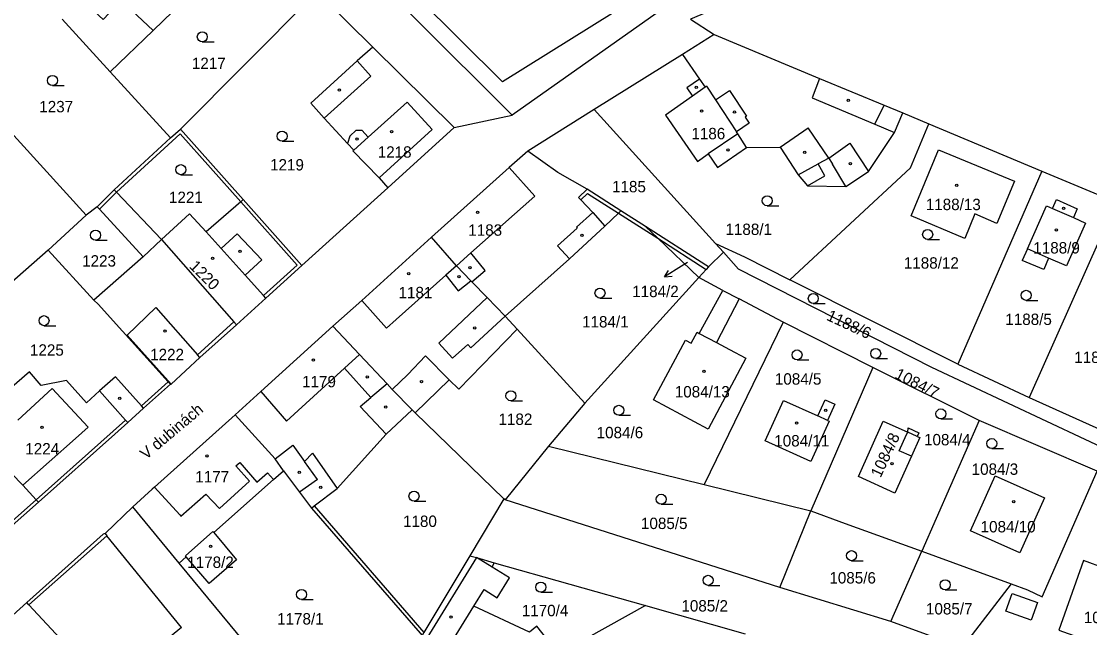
# Model space of a CAD drawing. Extents: x -724107 to -720612, y -1045267 to -1038441.
# Drawn here: x -722005.9 to -721846.3, y -1043998.4 to -1043907.9 of the extents above; entities that cross this region are included whole.
import ezdxf

# ---------------------------------------------------------------- set-up
doc = ezdxf.new("R2010")
doc.units = 0
for name, color, linetype in [('Hranice parcel', 7, 'Continuous'), ('Parcelní čísla', 7, 'Continuous'), ('Pop  PČ popisy', 7, 'Continuous'), ('Vnitřní kresba', 7, 'Continuous'), ('Značky budov', 7, 'Continuous'), ('Značky kultur', 7, 'Continuous')]:
    doc.layers.add(name, color=color, linetype=linetype)

msp = doc.modelspace()

# ---------------------------------------------------------------- linework, layer by layer
at = {"layer": 'Hranice parcel'}
for p, q in [((-721903.4, -1043901.28), (-721932.6, -1043921.92)), ((-721982.12, -1043923.99), (-721961.74, -1043903.5)), ((-721953.38, -1043911.76), (-721961.74, -1043903.5)), ((-721902.4, -1043909.87), (-721907.17, -1043912.85)), ((-721996.22, -1043936.86), (-722019.97, -1043910.73)), ((-721941.24, -1043923.76), (-721953.38, -1043911.76)), ((-721907.17, -1043912.85), (-721920.33, -1043921.07)), ((-721920.33, -1043921.07), (-721930.27, -1043927.27)), ((-721902.22, -1043941.09), (-721920.33, -1043921.07)), ((-721941.24, -1043923.76), (-721932.6, -1043921.92)), ((-721874.25, -1043921.59), (-721870.33, -1043923.23)), ((-721983.64, -1043925.31), (-721982.12, -1043923.99)), ((-721982.12, -1043923.99), (-721972.75, -1043934.52)), ((-721951.18, -1043932.75), (-721941.24, -1043923.76)), ((-721870.33, -1043923.23), (-721853.46, -1043930.28)), ((-721983.64, -1043925.31), (-721992.02, -1043933.04)), ((-721853.46, -1043930.28), (-721866.03, -1043959.06)), ((-721853.46, -1043930.28), (-721842.4, -1043934.9)), ((-721992.02, -1043933.04), (-721994.57, -1043935.57)), ((-721964.01, -1043944.35), (-721951.18, -1043932.75)), ((-721994.57, -1043935.57), (-721996.22, -1043936.86)), ((-721842.4, -1043934.9), (-721855.35, -1043964.04)), ((-721996.22, -1043936.86), (-722001.9, -1043942.04)), ((-721912.65, -1043938.55), (-721916.35, -1043936.18)), ((-722001.9, -1043942.04), (-722008.94, -1043948.26)), ((-722001.9, -1043942.04), (-721995.06, -1043949.54)), ((-721901.02, -1043942.38), (-721902.22, -1043941.09)), ((-721901.02, -1043942.38), (-721903.26, -1043944.56)), ((-721904.72, -1043946.14), (-721921.72, -1043964.89)), ((-721901.11, -1043948.06), (-721904.72, -1043946.14)), ((-721866.03, -1043959.06), (-721891.1, -1043946.48)), ((-721901.11, -1043948.06), (-721898.68, -1043949.34)), ((-721892.12, -1043952.83), (-721898.68, -1043949.34)), ((-721931.82, -1043953.87), (-721933.61, -1043951.92)), ((-721892.12, -1043952.83), (-721903.91, -1043977.01)), ((-721878.71, -1043959.55), (-721892.12, -1043952.83)), ((-721921.72, -1043964.89), (-721931.82, -1043953.87)), ((-721878.71, -1043959.55), (-721887.96, -1043980.94)), ((-721862.85, -1043967.47), (-721878.71, -1043959.55)), ((-721866.03, -1043959.06), (-721855.35, -1043964.04)), ((-721987.63, -1043965.66), (-721983.61, -1043962.08)), ((-721855.35, -1043964.04), (-721844.42, -1043968.97)), ((-721947.07, -1043966.35), (-721947.53, -1043965.9)), ((-721921.72, -1043964.89), (-721927.14, -1043971.29)), ((-721933.83, -1043979.17), (-721947.07, -1043966.35)), ((-721862.85, -1043967.47), (-721871.4, -1043986.98)), ((-721845.2, -1043975.03), (-721862.85, -1043967.47)), ((-721927.14, -1043971.29), (-721933.64, -1043979.34)), ((-721927.14, -1043971.29), (-721903.91, -1043977.01)), ((-721903.91, -1043977.01), (-721887.96, -1043980.94)), ((-722011.44, -1043986.83), (-722003.35, -1043979.67)), ((-721982.32, -1043988.75), (-721989.27, -1043980.35)), ((-721933.83, -1043979.17), (-721938.92, -1043987.66)), ((-721933.64, -1043979.34), (-721933.83, -1043979.17)), ((-721892.63, -1043992.38), (-721933.64, -1043979.34)), ((-721892.63, -1043992.38), (-721887.96, -1043980.94)), ((-721982.32, -1043988.75), (-721981.27, -1043987.82)), ((-721876.05, -1043997.5), (-721871.4, -1043986.98)), ((-721871.4, -1043986.98), (-721858.06, -1043991.85)), ((-721972.57, -1044000.54), (-721982.32, -1043988.75)), ((-721935.26, -1043988.7), (-721912.66, -1043995.11)), ((-721876.05, -1043997.5), (-721892.63, -1043992.38)), ((-721858.06, -1043991.85), (-721865.38, -1044001.36)), ((-721912.66, -1043995.11), (-721897.77, -1043999.33)), ((-721865.38, -1044001.36), (-721876.05, -1043997.5))]:
    msp.add_line(p, q, dxfattribs=at)
for points in [[(-721932.6, -1043921.92), (-721975.99, -1043878.62), (-721974.49, -1043876.95)], [(-721783.13, -1043887.68), (-721827.54, -1043896.69), (-721873.46, -1043893.91), (-721905.97, -1043907.57), (-721902.4, -1043909.87)], [(-721996.86, -1043904.64), (-721993.69, -1043907.64), (-721990.99, -1043904.78), (-721986.23, -1043909.28), (-721977.51, -1043900.83), (-721973.29, -1043905.15), (-721969.77, -1043901.71), (-721973.97, -1043897.41), (-721970.91, -1043894.44)], [(-721999.78, -1043907.59), (-721992.61, -1043915.46), (-721983.64, -1043925.31)], [(-721902.4, -1043909.87), (-721886.66, -1043916.42), (-721877.05, -1043920.42), (-721874.25, -1043921.59)], [(-721953.38, -1043911.76), (-721955.74, -1043913.8), (-721962.65, -1043920.14), (-721960.68, -1043922.34), (-721957.18, -1043926.12), (-721956.25, -1043927.13), (-721956.4, -1043927.26), (-721952.45, -1043931.28), (-721951.18, -1043932.75)], [(-721907.17, -1043912.85), (-721904.62, -1043916.55), (-721906.51, -1043917.86), (-721905.65, -1043919.08), (-721909.7, -1043921.93), (-721904.92, -1043928.82), (-721903.29, -1043927.71), (-721901.93, -1043929.7), (-721897.6, -1043926.72), (-721892.56, -1043926.67), (-721889.85, -1043930.8), (-721888.5, -1043932.46), (-721882.77, -1043932.56), (-721879.37, -1043930.34), (-721875.46, -1043924.51), (-721874.25, -1043921.59)], [(-721891.1, -1043946.48), (-721873.09, -1043929.78), (-721870.33, -1043923.23)], [(-721930.27, -1043927.27), (-721933.04, -1043929.72), (-721944.64, -1043940.1)], [(-721916.35, -1043936.18), (-721921.4, -1043932.96), (-721925.75, -1043930.46), (-721930.27, -1043927.27)], [(-721868.89, -1043927.08), (-721857.58, -1043931.78), (-721860.18, -1043938.06), (-721863.5, -1043936.65), (-721864.99, -1043940.31), (-721872.98, -1043936.96), (-721868.89, -1043927.08)], [(-721992.02, -1043933.04), (-721991.68, -1043933.4), (-721984.95, -1043940.46)], [(-721994.57, -1043935.57), (-721994.23, -1043935.94), (-721987.69, -1043943.07), (-721995.06, -1043949.54)], [(-721972.75, -1043934.52), (-721973.13, -1043934.85), (-721978.3, -1043939.34), (-721980.76, -1043936.62), (-721984.95, -1043940.46)], [(-721972.75, -1043934.52), (-721971.95, -1043935.42), (-721969.17, -1043938.55), (-721964.01, -1043944.35)], [(-721851.88, -1043935.83), (-721851.3, -1043934.5), (-721848.19, -1043935.88), (-721848.77, -1043937.2), (-721846.94, -1043938.01), (-721849.78, -1043944.38), (-721852.46, -1043943.24), (-721855.63, -1043941.88), (-721852.77, -1043935.44), (-721851.88, -1043935.83)], [(-721933.61, -1043951.92), (-721924, -1043943.35), (-721918.76, -1043938.47), (-721916.71, -1043936.52), (-721916.35, -1043936.18)], [(-721904.72, -1043946.14), (-721910.83, -1043940.29), (-721912.65, -1043938.55)], [(-721903.26, -1043944.56), (-721903.64, -1043944.32), (-721912.65, -1043938.55)], [(-721984.95, -1043940.46), (-721974.14, -1043952.78), (-721973.78, -1043953.19)], [(-721944.64, -1043940.1), (-721955.04, -1043949.55), (-721959.37, -1043953.4)], [(-721933.61, -1043951.92), (-721936.3, -1043949.14), (-721938.6, -1043946.77), (-721938.74, -1043946.63), (-721940.92, -1043944.38), (-721944.64, -1043940.1)], [(-721902.22, -1043941.09), (-721897.89, -1043943.08), (-721891.1, -1043946.48)], [(-721823.16, -1043980.77), (-721825.43, -1043979.71), (-721835.53, -1043975.68), (-721869.9, -1043959.59), (-721898.79, -1043944.88), (-721901.02, -1043942.38)], [(-721973.78, -1043953.19), (-721969.4, -1043949.2), (-721964.01, -1043944.35)], [(-721903.26, -1043944.56), (-721903.6, -1043944.93), (-721904.72, -1043946.14)], [(-721898.68, -1043949.34), (-721902.09, -1043955.84), (-721900.14, -1043956.87), (-721897.67, -1043958.18), (-721903.33, -1043968.75), (-721911.5, -1043964.38), (-721906.72, -1043955.47), (-721905.83, -1043955.95), (-721904.96, -1043954.32), (-721904.65, -1043954.48), (-721901.11, -1043948.06)], [(-721995.06, -1043949.54), (-721994.44, -1043950.11), (-721983.95, -1043961.71), (-721983.61, -1043962.08)], [(-721983.61, -1043962.08), (-721983.51, -1043962.05), (-721979.22, -1043958.09), (-721973.78, -1043953.19)], [(-721959.37, -1043953.4), (-721970.14, -1043963.13), (-721973.98, -1043966.64)], [(-721947.53, -1043965.9), (-721950.49, -1043962.85), (-721951.28, -1043962.01), (-721955.41, -1043957.61), (-721959.37, -1043953.4)], [(-721947.07, -1043966.35), (-721941.98, -1043961.4), (-721940.55, -1043962.82), (-721931.82, -1043953.87)], [(-721987.63, -1043965.66), (-721987.96, -1043965.29), (-721991.83, -1043960.94), (-721994.21, -1043963.06), (-721996.18, -1043964.82), (-721999.16, -1043961.52), (-722002.92, -1043962.26), (-722004.66, -1043960.24), (-722008.85, -1043963.83), (-722013.15, -1043968.18), (-722013.51, -1043968.54)], [(-721894.79, -1043970.52), (-721892.04, -1043964.48), (-721886.94, -1043966.8), (-721885.83, -1043964.39), (-721884.4, -1043965.05), (-721885.51, -1043967.46), (-721885.24, -1043967.58), (-721887.97, -1043973.59), (-721894.79, -1043970.52)], [(-722003.35, -1043979.67), (-721991.94, -1043969.51), (-721990.01, -1043967.78), (-721987.63, -1043965.66)], [(-721962.57, -1043980.54), (-721962.16, -1043980.23), (-721958.72, -1043977.62), (-721951.39, -1043969.53), (-721947.53, -1043965.9)], [(-721973.98, -1043966.64), (-721986, -1043977.41), (-721986.37, -1043977.73), (-721989.27, -1043980.35)], [(-721966.75, -1043974.99), (-721968.01, -1043973.2), (-721973.98, -1043966.64)], [(-721873.51, -1043969.22), (-721873.45, -1043968.6), (-721871.84, -1043969.33), (-721872.08, -1043969.86), (-721871.7, -1043970.03), (-721872.95, -1043972.82), (-721875.42, -1043978.31), (-721880.87, -1043975.86), (-721877.17, -1043967.57), (-721873.51, -1043969.22)], [(-722013.51, -1043968.54), (-722009.33, -1043973.26), (-722008.69, -1043973.94), (-722006.09, -1043976.74), (-722005.7, -1043977.11), (-722003.68, -1043979.31), (-722003.35, -1043979.67)], [(-721977.16, -1043984.19), (-721968.25, -1043976.3), (-721966.75, -1043974.99)], [(-721966.75, -1043974.99), (-721964.33, -1043978.2), (-721962.57, -1043980.54)], [(-721860.46, -1043975.72), (-721853.07, -1043979.03), (-721856.75, -1043987.23), (-721864.14, -1043983.93), (-721860.46, -1043975.72)], [(-721858.06, -1043991.85), (-721855.61, -1043992.74), (-721853.45, -1043993.8), (-721845.2, -1043975.03)], [(-721839.74, -1043977.37), (-721843.36, -1043988.76), (-721843.71, -1043988.63), (-721844.04, -1043989.55), (-721847.25, -1043988.39), (-721850.94, -1043998.75), (-721840.74, -1044002.38), (-721837.07, -1043992.07), (-721837.73, -1043991.83), (-721832.5, -1043980.47)], [(-721989.27, -1043980.35), (-721993.39, -1043984.35), (-721993.67, -1043984.46), (-722005.09, -1043994.64)], [(-721962.57, -1043980.54), (-721946.34, -1043999.21), (-721946.04, -1043999.55)], [(-721887.96, -1043980.94), (-721882.86, -1043982.84), (-721871.4, -1043986.98)], [(-721981.27, -1043987.82), (-721981.39, -1043987.67), (-721977.29, -1043984.03), (-721977.16, -1043984.19)], [(-721977.16, -1043984.19), (-721973.74, -1043988.25), (-721977.84, -1043991.83), (-721981.27, -1043987.82)], [(-721938.92, -1043987.66), (-721945.78, -1043999.12), (-721946.04, -1043999.55)], [(-721938.92, -1043987.66), (-721937.92, -1043987.94), (-721935.26, -1043988.7)], [(-721912.66, -1043995.11), (-721924.39, -1044001.63), (-721927.22, -1044000.33), (-721928.88, -1043998.19), (-721929.99, -1043999.05), (-721938.31, -1043995.21), (-721936.78, -1043992.72), (-721934.82, -1043993.93), (-721932.98, -1043990.94), (-721935.59, -1043989.35), (-721935.26, -1043988.7)], [(-722005.09, -1043994.64), (-722009.33, -1043998.43), (-722013.62, -1044002.27), (-722013.89, -1044002.5)], [(-721988.93, -1044013.79), (-721993.17, -1044008.08), (-721995.38, -1044005.11), (-721996.03, -1044004.41), (-722004.78, -1043994.97), (-722005.09, -1043994.64)]]:
    msp.add_lwpolyline(points, dxfattribs=at)
at = {"layer": 'Pop  PČ popisy'}
for p, q in [((-721907.28, -1043944.47), (-721909.83, -1043946.06)), ((-721909.83, -1043946.06), (-721909.24, -1043945.1)), ((-721906.42, -1043943.92), (-721907.28, -1043944.47)), ((-721909.83, -1043946.06), (-721908.71, -1043945.95))]:
    msp.add_line(p, q, dxfattribs=at)
at = {"layer": 'Vnitřní kresba'}
for p, q in [((-721905.5, -1043899.15), (-721934.05, -1043916.92)), ((-721951.39, -1043899.72), (-721934.05, -1043916.92)), ((-721992.61, -1043915.46), (-721986.23, -1043909.28)), ((-721953.72, -1043916.09), (-721955.74, -1043913.8)), ((-721960.68, -1043922.34), (-721953.72, -1043916.09)), ((-721904.62, -1043916.55), (-721903.77, -1043917.75)), ((-721886.66, -1043916.42), (-721887.76, -1043919.34)), ((-721903.77, -1043917.75), (-721905.65, -1043919.08)), ((-721903.57, -1043917.61), (-721903.77, -1043917.75)), ((-721903.57, -1043917.61), (-721902.22, -1043919.65)), ((-721902.22, -1043919.65), (-721900.11, -1043918.25)), ((-721900.11, -1043918.25), (-721897.57, -1043922.08)), ((-721902.22, -1043919.65), (-721899.06, -1043924.4)), ((-721887.76, -1043919.34), (-721878.4, -1043923.27)), ((-721948.29, -1043919.95), (-721954.12, -1043925.21)), ((-721948.29, -1043919.95), (-721944.54, -1043924.07)), ((-721878.4, -1043923.27), (-721877.05, -1043920.42)), ((-721897.57, -1043922.08), (-721897.78, -1043922.22)), ((-721897.78, -1043922.22), (-721897.17, -1043923.13)), ((-721982.17, -1043924.7), (-721991.68, -1043933.4)), ((-721982.17, -1043924.7), (-721973.13, -1043934.85)), ((-721956.84, -1043925.05), (-721955.91, -1043924.17)), ((-721955.91, -1043924.17), (-721955.05, -1043924.15)), ((-721955.05, -1043924.15), (-721954.12, -1043925.21)), ((-721944.54, -1043924.07), (-721952.45, -1043931.28)), ((-721898.88, -1043924.68), (-721903.29, -1043927.71)), ((-721897.17, -1043923.13), (-721899.06, -1043924.4)), ((-721898.88, -1043924.68), (-721899.06, -1043924.4)), ((-721897.6, -1043926.72), (-721898.88, -1043924.68)), ((-721892.56, -1043926.67), (-721888.36, -1043923.81)), ((-721885.31, -1043928.33), (-721888.36, -1043923.81)), ((-721878.4, -1043923.27), (-721875.46, -1043924.51)), ((-721956.84, -1043925.05), (-721957.18, -1043926.12)), ((-721956.25, -1043927.13), (-721954.12, -1043925.21)), ((-721885.31, -1043928.33), (-721882.14, -1043926.11)), ((-721882.14, -1043926.11), (-721879.37, -1043930.34)), ((-721889.85, -1043930.8), (-721886.88, -1043929.19)), ((-721885.31, -1043928.33), (-721886.88, -1043929.19)), ((-721885.91, -1043930.98), (-721886.88, -1043929.19)), ((-721885.31, -1043928.33), (-721884.76, -1043929.25)), ((-721882.77, -1043932.56), (-721884.76, -1043929.25)), ((-721933.04, -1043929.72), (-721929.22, -1043933.99)), ((-721888.5, -1043932.46), (-721885.91, -1043930.98)), ((-721991.68, -1043933.4), (-721994.23, -1043935.94)), ((-721929.22, -1043933.99), (-721938.78, -1043942.48)), ((-721922.69, -1043934.18), (-721921.4, -1043932.96)), ((-721922.69, -1043934.18), (-721922.35, -1043934.54)), ((-721922.35, -1043934.54), (-721921.35, -1043933.59)), ((-721921.35, -1043933.59), (-721916.71, -1043936.52)), ((-721973.13, -1043934.85), (-721964.71, -1043944.31)), ((-721920.55, -1043936.43), (-721922.35, -1043934.54)), ((-721851.88, -1043935.83), (-721848.77, -1043937.2)), ((-721920.55, -1043936.43), (-721923, -1043938.65)), ((-721920.55, -1043936.43), (-721918.76, -1043938.47)), ((-721916.71, -1043936.52), (-721910.83, -1043940.29)), ((-721922.9, -1043938.76), (-721925.84, -1043941.42)), ((-721923, -1043938.65), (-721922.9, -1043938.76)), ((-721987.69, -1043943.07), (-721984.95, -1043940.46)), ((-721978.3, -1043939.34), (-721976.05, -1043941.83)), ((-721976.05, -1043941.83), (-721973.67, -1043939.6)), ((-721973.67, -1043939.6), (-721970, -1043943.51)), ((-721910.83, -1043940.29), (-721903.6, -1043944.93)), ((-721976.05, -1043941.83), (-721972.46, -1043945.81)), ((-721924, -1043943.35), (-721925.84, -1043941.42)), ((-721855.63, -1043941.88), (-721856.4, -1043943.6)), ((-721970, -1043943.51), (-721972.46, -1043945.81)), ((-721940.92, -1043944.38), (-721938.78, -1043942.48)), ((-721936.6, -1043945.1), (-721938.78, -1043942.48)), ((-721853.2, -1043944.97), (-721856.4, -1043943.6)), ((-721852.46, -1043943.24), (-721853.2, -1043944.97)), ((-721969.73, -1043948.83), (-721964.71, -1043944.31)), ((-721940.92, -1043944.38), (-721942.48, -1043945.78)), ((-721938.6, -1043946.77), (-721936.6, -1043945.1)), ((-721969.73, -1043948.83), (-721972.46, -1043945.81)), ((-721949.9, -1043952.41), (-721942.48, -1043945.78)), ((-721942.48, -1043945.78), (-721940.63, -1043948.12)), ((-721940.63, -1043948.12), (-721938.74, -1043946.63)), ((-721969.4, -1043949.2), (-721969.73, -1043948.83)), ((-721951.35, -1043953.71), (-721955.04, -1043949.55)), ((-721943.56, -1043955.96), (-721936.3, -1043949.14)), ((-721990.1, -1043954.76), (-721985.79, -1043950.64)), ((-721985.79, -1043950.64), (-721979.58, -1043957.68)), ((-721974.14, -1043952.78), (-721979.58, -1043957.68)), ((-721949.9, -1043952.41), (-721951.35, -1043953.71)), ((-721933.61, -1043951.92), (-721938.78, -1043956.64)), ((-721983.51, -1043962.05), (-721990.1, -1043954.76)), ((-721904.65, -1043954.48), (-721902.09, -1043955.84)), ((-721941.49, -1043958.17), (-721943.56, -1043955.96)), ((-721939.22, -1043956.15), (-721941.49, -1043958.17)), ((-721938.78, -1043956.64), (-721939.22, -1043956.15)), ((-721979.22, -1043958.09), (-721979.58, -1043957.68)), ((-721955.41, -1043957.61), (-721957.65, -1043959.66)), ((-721948.17, -1043960.63), (-721945.55, -1043957.85)), ((-721941.98, -1043961.4), (-721945.55, -1043957.85)), ((-721966.28, -1043967.56), (-721957.65, -1043959.66)), ((-721957.65, -1043959.66), (-721953.68, -1043964.04)), ((-721950.49, -1043962.85), (-721948.17, -1043960.63)), ((-722006.41, -1043967.43), (-722001.3, -1043962.7)), ((-722001.3, -1043962.7), (-721995.94, -1043968.49)), ((-721987.96, -1043965.29), (-721983.95, -1043961.71)), ((-721951.28, -1043962.01), (-721953.68, -1043964.04)), ((-721994.21, -1043963.06), (-721990.33, -1043967.42)), ((-721970.14, -1043963.13), (-721966.28, -1043967.56)), ((-721955.28, -1043965.39), (-721953.68, -1043964.04)), ((-721955.28, -1043965.39), (-721951.39, -1043969.53)), ((-722003.68, -1043979.31), (-721990.33, -1043967.42)), ((-721990.33, -1043967.42), (-721990.01, -1043967.78)), ((-721885.51, -1043967.46), (-721886.94, -1043966.8)), ((-721997.82, -1043970.15), (-721995.94, -1043968.49)), ((-721873.69, -1043969.57), (-721873.51, -1043969.22)), ((-721872.08, -1043969.86), (-721873.51, -1043969.22)), ((-722005.7, -1043977.11), (-721997.82, -1043970.15)), ((-721874.77, -1043972.01), (-721873.69, -1043969.57)), ((-721968.01, -1043973.2), (-721965.34, -1043971.17)), ((-721965.34, -1043971.17), (-721963.59, -1043973.59)), ((-721962.42, -1043972.35), (-721963.59, -1043973.59)), ((-721962.42, -1043972.35), (-721958.72, -1043977.62)), ((-721872.95, -1043972.82), (-721874.77, -1043972.01)), ((-721973.85, -1043974.25), (-721973.27, -1043973.74)), ((-721973.27, -1043973.74), (-721970.71, -1043976.67)), ((-721961.66, -1043976.27), (-721963.59, -1043973.59)), ((-721971.8, -1043976.55), (-721973.85, -1043974.25)), ((-721970.71, -1043976.67), (-721969.14, -1043975.29)), ((-721969.14, -1043975.29), (-721968.25, -1043976.3)), ((-721976.28, -1043980.62), (-721971.8, -1043976.55)), ((-721961.66, -1043976.27), (-721964.33, -1043978.2)), ((-721986, -1043977.41), (-721982.25, -1043981.58)), ((-721982.07, -1043981.78), (-721978.32, -1043978.48)), ((-721978.32, -1043978.48), (-721976.28, -1043980.62)), ((-722003.68, -1043979.31), (-722011.78, -1043986.46)), ((-721962.16, -1043980.23), (-721945.78, -1043999.12)), ((-721982.25, -1043981.58), (-721982.07, -1043981.78)), ((-722004.78, -1043994.97), (-721993.11, -1043984.7)), ((-721993.39, -1043984.35), (-721993.11, -1043984.7)), ((-721981.97, -1043998.35), (-721993.11, -1043984.7)), ((-721937.92, -1043987.94), (-721945.34, -1043999.98)), ((-721935.59, -1043989.35), (-721937.92, -1043987.94)), ((-721858.85, -1043995.93), (-721857.91, -1043993.29)), ((-721857.91, -1043993.29), (-721854.14, -1043994.64)), ((-721854.14, -1043994.64), (-721855.08, -1043997.28)), ((-721942.38, -1044001.81), (-721938.31, -1043995.21)), ((-721855.08, -1043997.28), (-721858.85, -1043995.93)), ((-721981.97, -1043998.35), (-721989.06, -1044004.15))]:
    msp.add_line(p, q, dxfattribs=at)
at = {"layer": 'Značky budov'}
for centre in [(-721958.4, -1043918.17), (-721905.09, -1043917.75), (-721882.39, -1043919.68), (-721904.29, -1043921.3), (-721899.38, -1043921.43), (-721950.6, -1043924.39), (-721955.76, -1043925.49), (-721900.37, -1043927.1), (-721888.88, -1043927.48), (-721882.06, -1043929.13), (-721866.18, -1043932.38), (-721850.23, -1043935.83), (-721937.75, -1043936.4), (-721851.29, -1043939.03), (-721922.17, -1043939.83), (-721973.23, -1043942.22), (-721977.33, -1043943.28), (-721948.03, -1043945.58), (-721938.89, -1043944.68), (-721940.53, -1043946), (-721984.44, -1043954.14), (-721938.17, -1043953.66), (-721962.28, -1043958.46), (-721954.23, -1043960.98), (-721903.95, -1043960.13), (-721946.13, -1043961.7), (-721991.2, -1043964.15), (-721951.46, -1043965.49), (-721885.75, -1043965.98), (-721890.11, -1043967.87), (-722002.81, -1043968.51), (-721978.18, -1043972.77), (-721875.85, -1043973.91), (-721964.4, -1043975.21), (-721961.18, -1043977.47), (-721857.66, -1043979.59), (-721977.63, -1043986.27), (-721941.71, -1043996.81)]:
    msp.add_circle(centre, 0.175, dxfattribs=at)
at = {"layer": 'Značky kultur'}
for p, q in [((-721978.87, -1043910.98), (-721977.12, -1043910.98)), ((-722001.25, -1043917.49), (-721999.5, -1043917.49)), ((-721966.96, -1043925.8), (-721965.21, -1043925.8)), ((-721982.07, -1043930.8), (-721980.32, -1043930.8)), ((-721894.49, -1043935.43), (-721892.74, -1043935.43)), ((-721994.81, -1043940.58), (-721993.06, -1043940.58)), ((-721870.53, -1043940.46), (-721868.78, -1043940.46)), ((-721919.47, -1043949.21), (-721917.72, -1043949.21)), ((-721887.61, -1043950.02), (-721885.86, -1043950.02)), ((-721855.82, -1043949.55), (-721854.07, -1043949.55)), ((-722002.51, -1043953.33), (-722000.76, -1043953.33)), ((-721890.04, -1043958.44), (-721888.29, -1043958.44)), ((-721878.29, -1043958.23), (-721876.54, -1043958.23)), ((-721932.77, -1043964.54), (-721931.02, -1043964.54)), ((-721916.66, -1043966.71), (-721914.91, -1043966.71)), ((-721868.55, -1043967.25), (-721866.8, -1043967.25)), ((-721860.96, -1043971.68), (-721859.21, -1043971.68)), ((-721947.25, -1043979.52), (-721945.5, -1043979.52)), ((-721910.32, -1043979.99), (-721908.57, -1043979.99)), ((-721881.89, -1043988.4), (-721880.14, -1043988.4)), ((-721928.31, -1043993.1), (-721926.56, -1043993.1)), ((-721903.33, -1043992.08), (-721901.58, -1043992.08)), ((-721867.92, -1043992.75), (-721866.17, -1043992.75)), ((-721964.04, -1043994.19), (-721962.29, -1043994.19))]:
    msp.add_line(p, q, dxfattribs=at)
for centre in [(-721978.87, -1043910.23), (-722001.25, -1043916.74), (-721966.96, -1043925.05), (-721982.07, -1043930.05), (-721894.49, -1043934.68), (-721994.81, -1043939.83), (-721870.53, -1043939.71), (-721919.47, -1043948.46), (-721887.61, -1043949.27), (-721855.82, -1043948.8), (-722002.51, -1043952.58), (-721890.04, -1043957.69), (-721878.29, -1043957.48), (-721932.77, -1043963.79), (-721916.66, -1043965.96), (-721868.55, -1043966.5), (-721860.96, -1043970.93), (-721947.25, -1043978.77), (-721910.32, -1043979.24), (-721881.89, -1043987.65), (-721928.31, -1043992.35), (-721903.33, -1043991.33), (-721867.92, -1043992), (-721964.04, -1043993.44)]:
    msp.add_circle(centre, 0.75, dxfattribs=at)

# ---------------------------------------------------------------- texts
at = {"layer": 'Parcelní čísla'}
for s, p in [('1217', (-721980.43, -1043915.03)), ('1237', (-722003.22, -1043921.49)), ('1186', (-721905.82, -1043925.51)), ('1218', (-721952.67, -1043928.26)), ('1219', (-721968.75, -1043930.17)), ('1185', (-721917.67, -1043933.43)), ('1221', (-721983.85, -1043935.03)), ('1188/13', (-721870.81, -1043936.09)), ('1183', (-721939.14, -1043939.91)), ('1188/1', (-721900.73, -1043939.8)), ('1188/9', (-721854.75, -1043942.56)), ('1223', (-721996.82, -1043944.51)), ('1188/12', (-721874.09, -1043944.82)), ('1181', (-721949.56, -1043949.24)), ('1184/2', (-721914.66, -1043949.07)), ('1184/1', (-721922.15, -1043953.6)), ('1188/5', (-721858.93, -1043953.23)), ('1225', (-722004.61, -1043957.81)), ('1222', (-721986.66, -1043958.48)), ('1188/4', (-721848.63, -1043958.9)), ('1179', (-721963.97, -1043962.53)), ('1084/5', (-721893.35, -1043962.13)), ('1084/13', (-721908.3, -1043964.04)), ('1182', (-721934.63, -1043968.14)), ('1084/6', (-721919.97, -1043970.13)), ('1224', (-722005.31, -1043972.55)), ('1084/11', (-721893.44, -1043971.36)), ('1084/4', (-721871.07, -1043971.19)), ('1084/3', (-721863.96, -1043975.59)), ('1177', (-721979.92, -1043976.72)), ('1180', (-721948.89, -1043983.37)), ('1085/5', (-721913.35, -1043983.68)), ('1084/10', (-721862.62, -1043984.18)), ('1178/2', (-721981.12, -1043989.48)), ('1085/6', (-721885.21, -1043991.81)), ('1170/4', (-721931.15, -1043996.69)), ('1085/2', (-721907.31, -1043995.99)), ('1085/7', (-721870.78, -1043996.43)), ('1178/1', (-721967.7, -1043997.93)), ('1084/12', (-721847.21, -1043997.72))]:
    msp.add_text(s, height=1.7, dxfattribs=at).set_placement(p)
for s, rotation, p in [('1220', 315, (-721980.92, -1043944.59)), ('1188/6', 335, (-721885.77, -1043952.42)), ('1084/7', 333, (-721875.58, -1043961.09)), ('1084/8', 65, (-721877.57, -1043976.13))]:
    msp.add_text(s, height=1.7, rotation=rotation, dxfattribs=at).set_placement(p)
at = {"layer": 'Pop  PČ popisy'}
msp.add_text('V dubinách', height=1.7, rotation=40, dxfattribs=at).set_placement((-721987.28, -1043973.39))

doc.saveas('drawing.dxf')
